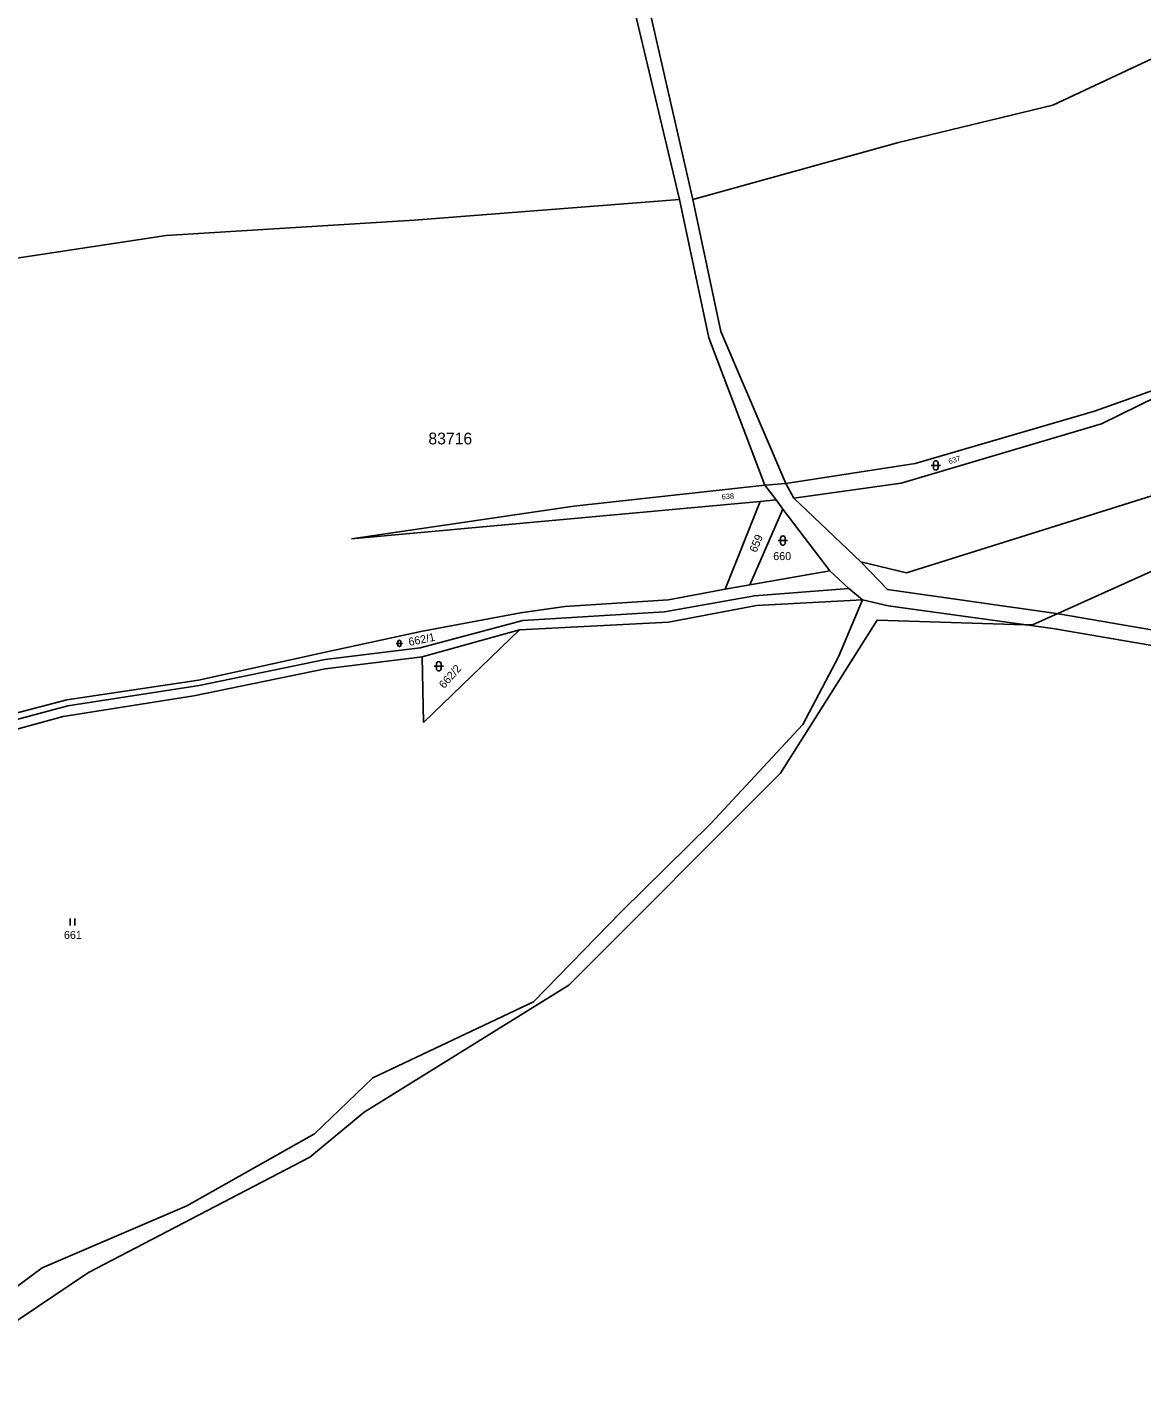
# Model space of a CAD drawing. Extents: x -547623 to -538651, y -1096714 to -1086522.
# Drawn here: x -544795 to -544558.3, y -1093862.5 to -1093573.6 of the extents above; entities that cross this region are included whole.
import ezdxf

# ---------------------------------------------------------------- set-up
doc = ezdxf.new("R2010")
doc.units = 0
for name, color, linetype in [('Vrstva 1', 7, 'Continuous'), ('Vrstva 25', 7, 'Continuous'), ('Vrstva 52', 7, 'Continuous'), ('Vrstva 53', 7, 'Continuous'), ('Vrstva 86', 7, 'Continuous')]:
    doc.layers.add(name, color=color, linetype=linetype)

msp = doc.modelspace()

# ---------------------------------------------------------------- linework, layer by layer
at = {"layer": 'Vrstva 1'}
for points in [[(-544668.18, -1093546.57), (-544653.63, -1093610.13)], [(-544670.41, -1093551.35), (-544656.48, -1093610.13)], [(-544577.2, -1093590.08), (-544551.51, -1093578.06)], [(-544609.94, -1093598), (-544577.2, -1093590.08)], [(-544653.63, -1093610.13), (-544609.94, -1093598)], [(-544712.82, -1093614.56), (-544656.48, -1093610.13)], [(-544656.48, -1093610.13), (-544650.25, -1093639.53)], [(-544653.63, -1093610.13), (-544647.71, -1093638.15)], [(-544765.53, -1093617.77), (-544712.82, -1093614.56)], [(-544809.93, -1093624.54), (-544765.53, -1093617.77)], [(-544647.71, -1093638.15), (-544633.93, -1093670.47)], [(-544650.25, -1093639.53), (-544638.37, -1093670.8)], [(-544608.29, -1093689.42), (-544456.44, -1093641.8)], [(-544543.07, -1093646.08), (-544568.3, -1093655.07)], [(-544566.82, -1093657.81), (-544543.07, -1093646.08)], [(-544568.3, -1093655.07), (-544606.4, -1093666.24)], [(-544609.39, -1093670.35), (-544566.82, -1093657.81)], [(-544633.93, -1093670.47), (-544606.4, -1093666.24)], [(-544638.37, -1093670.8), (-544678.96, -1093675.26)], [(-544638.37, -1093670.8), (-544633.93, -1093670.47)], [(-544638.37, -1093670.8), (-544635.98, -1093673.95)], [(-544633.93, -1093670.47), (-544632.19, -1093673.54)], [(-544632.19, -1093673.54), (-544609.39, -1093670.35)], [(-544726.14, -1093682.22), (-544639.35, -1093674.26)], [(-544678.96, -1093675.26), (-544726.14, -1093682.22)], [(-544639.35, -1093674.26), (-544646.81, -1093692.89)], [(-544639.35, -1093674.26), (-544635.98, -1093673.95)], [(-544635.98, -1093673.95), (-544634.53, -1093675.87)], [(-544632.19, -1093673.54), (-544617.98, -1093687.08)], [(-544641.53, -1093691.99), (-544634.53, -1093675.87)], [(-544634.53, -1093675.87), (-544624.57, -1093689.02)], [(-544617.98, -1093687.08), (-544608.29, -1093689.42)], [(-544617.98, -1093687.08), (-544612.28, -1093692.94)], [(-544624.57, -1093689.02), (-544641.53, -1093691.99)], [(-544624.57, -1093689.02), (-544620.53, -1093692.74)], [(-544646.81, -1093692.89), (-544658.82, -1093695.16)], [(-544641.53, -1093691.99), (-544646.81, -1093692.89)], [(-544620.53, -1093692.74), (-544640.53, -1093694.28)], [(-544620.53, -1093692.74), (-544617.64, -1093695.14)], [(-544612.28, -1093692.94), (-544575.96, -1093698.12)], [(-544658.82, -1093695.16), (-544680.83, -1093696.54)], [(-544640.53, -1093694.28), (-544659.66, -1093697.73)], [(-544640.15, -1093696.36), (-544617.64, -1093695.14)], [(-544622.7, -1093707.3), (-544617.64, -1093695.14)], [(-544612.18, -1093696.43), (-544617.64, -1093695.14)], [(-544711.46, -1093701.91), (-544690.27, -1093697.91)], [(-544680.83, -1093696.54), (-544690.27, -1093697.91)], [(-544659.66, -1093697.73), (-544689.74, -1093699.57)], [(-544658.82, -1093699.92), (-544640.15, -1093696.36)], [(-544577.19, -1093701.27), (-544612.18, -1093696.43)], [(-544575.96, -1093698.12), (-544540.18, -1093704.31)], [(-544711.57, -1093705.38), (-544689.74, -1093699.57)], [(-544690.48, -1093701.52), (-544711.17, -1093707.28)], [(-544710.86, -1093721.19), (-544690.48, -1093701.52)], [(-544690.48, -1093701.52), (-544658.82, -1093699.92)], [(-544541.62, -1093707.33), (-544577.19, -1093701.27)], [(-544732.03, -1093706.35), (-544711.46, -1093701.91)], [(-544758.63, -1093712.19), (-544732.03, -1093706.35)], [(-544711.17, -1093707.28), (-544731.78, -1093709.84)], [(-544731.72, -1093707.86), (-544711.57, -1093705.38)], [(-544711.17, -1093707.28), (-544710.86, -1093721.19)], [(-544630.28, -1093721.63), (-544622.7, -1093707.3)], [(-544731.78, -1093709.84), (-544759.68, -1093715.58)], [(-544758.55, -1093713.36), (-544731.72, -1093707.86)], [(-544786.66, -1093716.41), (-544758.63, -1093712.19)], [(-544759.68, -1093715.58), (-544787.37, -1093719.95)], [(-544786.39, -1093717.67), (-544758.55, -1093713.36)], [(-544852.61, -1093733.7), (-544786.66, -1093716.41)], [(-544851.78, -1093735.17), (-544786.39, -1093717.67)], [(-544787.37, -1093719.95), (-544856.5, -1093738.86)], [(-544649.83, -1093742.67), (-544630.28, -1093721.63)], [(-544668.86, -1093761.43), (-544649.83, -1093742.67)], [(-544687.52, -1093780.56), (-544668.86, -1093761.43)], [(-544721.65, -1093796.65), (-544687.52, -1093780.56)], [(-544734.01, -1093808.55), (-544721.65, -1093796.65)], [(-544761.13, -1093823.83), (-544734.01, -1093808.55)], [(-544791.86, -1093836.99), (-544761.13, -1093823.83)], [(-544821.6, -1093859.07), (-544791.86, -1093836.99)]]:
    msp.add_lwpolyline(points, dxfattribs=at)
at = {"layer": 'Vrstva 25'}
for p, q in [((-544603.06, -1093666.61), (-544601.06, -1093666.61)), ((-544602.56, -1093667.11), (-544602.56, -1093666.11)), ((-544601.56, -1093666.11), (-544601.56, -1093667.11)), ((-544635.52, -1093682.58), (-544633.52, -1093682.58)), ((-544635.02, -1093683.08), (-544635.02, -1093682.08)), ((-544634.02, -1093682.08), (-544634.02, -1093683.08)), ((-544716.66, -1093704.42), (-544715.32, -1093704.42)), ((-544716.32, -1093704.76), (-544716.32, -1093704.08)), ((-544715.66, -1093704.08), (-544715.66, -1093704.76)), ((-544708.63, -1093709.27), (-544706.63, -1093709.27)), ((-544708.13, -1093709.77), (-544708.13, -1093708.77)), ((-544707.13, -1093708.77), (-544707.13, -1093709.77)), ((-544785.93, -1093764.31), (-544785.93, -1093762.81)), ((-544784.93, -1093764.31), (-544784.93, -1093762.81))]:
    msp.add_line(p, q, dxfattribs=at)
for centre, radius, start, end in [((-544602.06, -1093666.11), 0.5, 0, 180), ((-544602.06, -1093667.11), 0.5, 180, 0), ((-544634.52, -1093682.08), 0.5, 0, 180), ((-544634.52, -1093683.08), 0.5, 180, 0), ((-544715.99, -1093704.08), 0.335, 0, 180), ((-544715.99, -1093704.76), 0.335, 180, 0), ((-544707.63, -1093708.77), 0.5, 0, 180), ((-544707.63, -1093709.77), 0.5, 180, 0)]:
    msp.add_arc(centre, radius, start, end, dxfattribs=at)
at = {"layer": 'Vrstva 52'}
msp.add_lwpolyline([(-544818.5, -1093862.5), (-544782, -1093838), (-544735, -1093813.5), (-544723.5, -1093804), (-544680, -1093777), (-544635, -1093732), (-544614.5, -1093699.5), (-544583.11, -1093700.45), (-544581.5, -1093700.5), (-544576.14, -1093698.09), (-544547, -1093685), (-544482.28, -1093649.9), (-544450.99, -1093632.94), (-544446.5, -1093630.5), (-544385, -1093584.5), (-544390.33, -1093575.27), (-544392.12, -1093572.17)], dxfattribs=at)

# ---------------------------------------------------------------- texts
at = {"layer": 'Vrstva 53'}
msp.add_text('83716', height=2.5, dxfattribs=at).set_placement((-544709.82, -1093662.15))
at = {"layer": 'Vrstva 86'}
for s, height, rotation, p in [('637', 1.14, 16.6104, (-544599.17, -1093666.35)), ('638', 1.14, 3.4132, (-544647.49, -1093673.83)), ('659', 1.7, 67.6456, (-544640.15, -1093685.24)), ('662/1', 1.7, 11.6178, (-544713.87, -1093704.97)), ('662/2', 1.7, 48.5925, (-544706.48, -1093714.12))]:
    msp.add_text(s, height=height, rotation=rotation, dxfattribs=at).set_placement(p)
for s, p in [('660', (-544636.57, -1093686.72)), ('661', (-544787.24, -1093767.18))]:
    msp.add_text(s, height=1.7, dxfattribs=at).set_placement(p)

doc.saveas('drawing.dxf')
